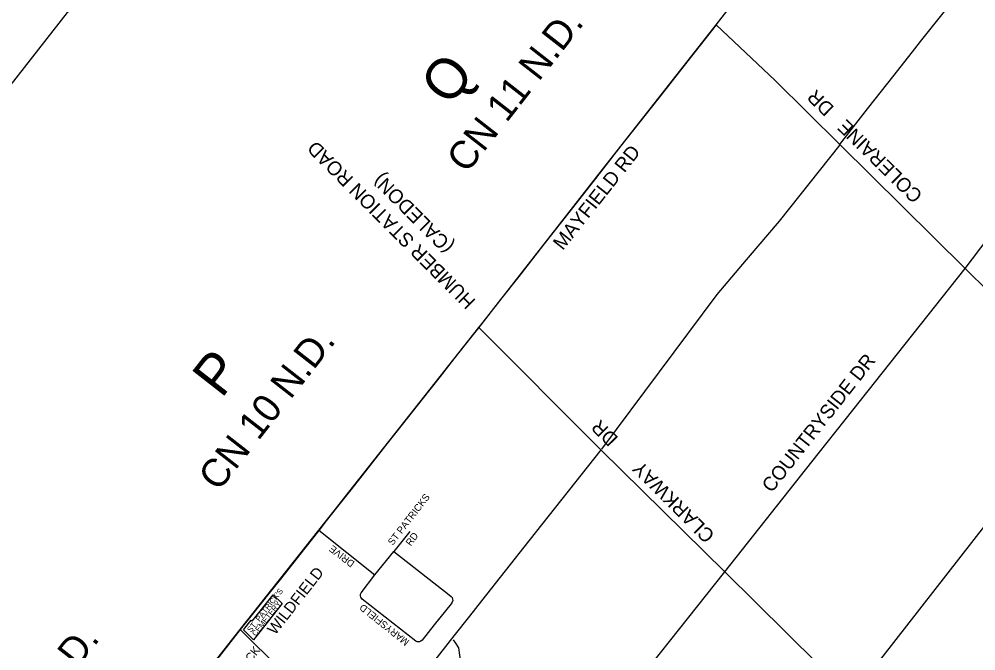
# Model space of a CAD drawing. Extents: x 586326 to 623965, y 4819854 to 4857850.
# Drawn here: x 601554 to 604961, y 4852549 to 4854799 of the extents above; entities that cross this region are included whole.
import ezdxf

# ---------------------------------------------------------------- set-up
doc = ezdxf.new("R2010")
doc.units = 0
for name, color, linetype in [('Cemeteries', 7, 'Continuous'), ('City Border', 7, 'Continuous'), ('Grid Lbls', 7, 'Continuous'), ('Lots_Concessions', 7, 'Continuous'), ('Major Rds and Hwys', 7, 'Continuous'), ('Major Rds Lbls', 7, 'Continuous'), ('Minor Rd Lbls', 7, 'Continuous'), ('Minor Rds', 7, 'Continuous'), ('Municipal Bdry', 7, 'Continuous'), ('Pts of Interest', 7, 'Continuous'), ('School Syms_Lbls', 7, 'Continuous')]:
    doc.layers.add(name, color=color, linetype=linetype)

msp = doc.modelspace()

# ---------------------------------------------------------------- linework, layer by layer
at = {"layer": 'Cemeteries'}
for p, q in [((602384.7, 4852654.4), (602459.2, 4852748.8)), ((602490.8, 4852717.5), (602388.9, 4852588.3)), ((602459.2, 4852748.8), (602490.8, 4852717.5)), ((602353.6, 4852623.3), (602380.6, 4852657.6)), ((602380.6, 4852657.6), (602384.7, 4852654.4)), ((602388.9, 4852588.3), (602353.6, 4852623.3))]:
    msp.add_line(p, q, dxfattribs=at)
at = {"layer": 'City Border'}
msp.add_lwpolyline([(586325.7, 4835119.3), (604090.7, 4857849.7), (616179.7, 4848401.5), (598414.7, 4825671.1)], close=True, dxfattribs=at)
at = {"layer": 'Lots_Concessions'}
for p, q in [((604764.4, 4854719.1), (604859.2, 4854838.3)), ((604743.9, 4854693), (604764.4, 4854719.1)), ((604670.2, 4854599.4), (604743.9, 4854693)), ((604576, 4854479.6), (604670.2, 4854599.4)), ((604475.4, 4854351.4), (604576, 4854479.6)), ((604261.8, 4854079.5), (604477.5, 4854351.1)), ((604151.3, 4853949.6), (604261.8, 4854079.5)), ((604144.8, 4853941.9), (604151.3, 4853949.6)), ((604039.5, 4853818.3), (604144.8, 4853941.9)), ((603628.8, 4853267.7), (604039.5, 4853818.3)), ((604518.9, 4852385.8), (605361, 4853466.6)), ((603370.8, 4852940.5), (603627.8, 4853266)), ((603202.4, 4852727.2), (603370.8, 4852940.5)), ((603158.8, 4852671.9), (603202.4, 4852727.2)), ((603103.5, 4852601.8), (603158.8, 4852671.9)), ((603035.9, 4852515.8), (603091, 4852586.1)), ((603091, 4852586.1), (603103.5, 4852601.8))]:
    msp.add_line(p, q, dxfattribs=at)
at = {"layer": 'Major Rds and Hwys'}
for points in [[(604036.3, 4854779.3), (604053.9, 4854801.7)], [(603206.4, 4853720.2), (603610.9, 4854236.4), (604036.3, 4854779.3)], [(604923.8, 4853910.8), (604477.1, 4854352.4), (604246.5, 4854580.3), (604036.3, 4854779.3)], [(604923.8, 4853910.8), (605365.9, 4854495.4), (605402.3, 4854543.4), (605409.2, 4854549), (605415.4, 4854551.7), (605425.5, 4854555.2)], [(604066.9, 4852830.6), (604400.2, 4853250.8), (604495.8, 4853371.3), (604923.8, 4853910.8)], [(606259.3, 4852654.1), (606231.2, 4852644.4), (606216.3, 4852644.1), (606203.5, 4852651.3), (606190.7, 4852663.9), (605827.2, 4853021.3), (605821.4, 4853027.1), (605811, 4853037.3), (605562.6, 4853281.6), (605368.7, 4853472.3), (605007.7, 4853827.3), (604923.8, 4853910.8)], [(603190.8, 4853700.3), (603206.4, 4853720.2)], [(602746.1, 4853136.4), (602835.2, 4853249.2), (602929.2, 4853368.4), (603190.8, 4853700.3)], [(604066.9, 4852830.6), (603625.4, 4853265), (603618.3, 4853272), (603190.8, 4853700.3)], [(602621.6, 4852978.7), (602680.5, 4853053.4), (602728.4, 4853114), (602746.1, 4853136.4)], [(602341.6, 4852624.7), (602621.6, 4852978.7)], [(603641.7, 4852294), (604066.9, 4852830.6)], [(606299.4, 4850618.7), (605822.4, 4851096.5), (605662.2, 4851256.7), (605441.8, 4851473.2), (605384.4, 4851529.1), (605381.6, 4851531.9), (605152, 4851755.8), (604946.5, 4851959.3), (604693.4, 4852210), (604509.6, 4852392.1), (604066.9, 4852830.6)], [(602048.3, 4852253.2), (602135.8, 4852364), (602341.6, 4852624.7)], [(602777.3, 4852192.7), (602341.6, 4852624.7)]]:
    msp.add_lwpolyline(points, dxfattribs=at)
at = {"layer": 'Minor Rds'}
for points in [[(602621.6, 4852978.7), (602821, 4852819.3)], [(602945.3, 4852974.5), (602888.3, 4852902.3)], [(602821, 4852819.3), (602888.3, 4852902.3)], [(602888.3, 4852902.3), (603086.2, 4852748.2), (603092.8, 4852742.7), (603096, 4852738.7), (603098.1, 4852733.2), (603098.5, 4852727.7), (603096.5, 4852722.3), (603092.5, 4852716.1), (603032.8, 4852641.2)], [(603032.8, 4852641.2), (602989.2, 4852586.4), (602984.8, 4852582.8), (602979.9, 4852580.9), (602976.1, 4852580.5), (602971.2, 4852581), (602966.4, 4852583.3), (602775.9, 4852733.3), (602773.4, 4852736.1), (602770.9, 4852740.6), (602769.8, 4852745.4), (602770.1, 4852750.2), (602772.1, 4852756), (602821, 4852819.3)], [(603210.5, 4852378.2), (603190.9, 4852394.9), (603166.1, 4852417.8), (603153.1, 4852434.5), (603141.2, 4852456.9), (603131, 4852484.3), (603126.8, 4852507.3), (603123.6, 4852533.1), (603120.2, 4852559.9), (603109.8, 4852575.8), (603101.3, 4852587.5)]]:
    msp.add_lwpolyline(points, dxfattribs=at)
at = {"layer": 'Municipal Bdry'}
for p, q in [((604036.3, 4854779.3), (604232, 4855029.3)), ((604036.3, 4854779.3), (603922, 4854633.7)), ((603922, 4854633.7), (603849.7, 4854541.3)), ((603849.7, 4854541.3), (603765, 4854433.7)), ((603765, 4854433.7), (603697.3, 4854347.3)), ((603697.3, 4854347.3), (603590.3, 4854210.3)), ((603590.3, 4854210.3), (603481, 4854070.7)), ((603481, 4854070.7), (603419.7, 4853992.7)), ((603419.7, 4853992.7), (603333.3, 4853882.3)), ((603333.3, 4853882.3), (603268.7, 4853800)), ((603268.7, 4853800), (603189.7, 4853699.3)), ((603189.7, 4853699.3), (603142.7, 4853639.7)), ((603142.7, 4853639.7), (603102.7, 4853589)), ((603102.7, 4853589), (603053.3, 4853526.3)), ((603053.3, 4853526.3), (602989.3, 4853445.3)), ((602989.3, 4853445.3), (602918.3, 4853355)), ((602918.3, 4853355), (602859.3, 4853280)), ((602859.3, 4853280), (602788, 4853189.3)), ((602788, 4853189.3), (602730.3, 4853116.3)), ((602730.3, 4853116.3), (602683.7, 4853056.7)), ((602683.7, 4853056.7), (602648, 4853011.7)), ((602648, 4853011.7), (602621.7, 4852977.7)), ((602621.7, 4852977.7), (602571.7, 4852915)), ((602571.7, 4852915), (602483.3, 4852803.3)), ((602483.3, 4852803.3), (602443.7, 4852753)), ((602443.7, 4852753), (602384.7, 4852678.7)), ((602384.7, 4852678.7), (602341.7, 4852624.7)), ((602341.7, 4852624.7), (602291.7, 4852561)), ((602291.7, 4852561), (602176, 4852414))]:
    msp.add_line(p, q, dxfattribs=at)

# ---------------------------------------------------------------- texts
at = {"layer": 'Cemeteries'}
for s, p in [("ST. PATRICK'S ", (602379.9, 4852613)), ('CEMETERY', (602397, 4852599.3))]:
    msp.add_text(s, height=20, rotation=52, dxfattribs=at).set_placement(p)
at = {"layer": 'Grid Lbls'}
for s, p in [('Q', (603087.5, 4854484.9)), ('P', (602275.3, 4853445.3))]:
    msp.add_text(s, height=144, rotation=52, dxfattribs=at).set_placement(p)
at = {"layer": 'Lots_Concessions'}
for s, p in [('CN 11 N.D.', (603148.2, 4854246.2)), ('CN 10 N.D.', (602264.2, 4853113.4)), ('CN 9 N.D.', (601469.3, 4852111.1))]:
    msp.add_text(s, height=100, rotation=52, dxfattribs=at).set_placement(p)
at = {"layer": 'Major Rds Lbls'}
for s, height, rotation, p in [('COLERAINE   DR', 49.998, 135.4906, (604775, 4854174.7)), ('HUMBER STATION ROAD', 49.998, 134.9572, (603183.3, 4853796.5)), ('MAYFIELD RD', 49.998, 51.5842, (603490.3, 4853972.9)), ('(CALEDON)', 50, 134.9572, (603105.2, 4853993.8)), ('COUNTRYSIDE DR', 49.998, 51.7488, (604234.2, 4853109.4)), ('CLARKWAY      DR', 49.998, 134.9572, (604034.6, 4852963.4))]:
    msp.add_text(s, height=height, rotation=rotation, dxfattribs=at).set_placement(p)
at = {"layer": 'Minor Rd Lbls'}
for s, height, rotation, p in [('ST PATRICKS', 25.002, 52.3816, (602884.8, 4852922.6)), ('RD', 25, 53.427, (602948.8, 4852920.4)), ('DRIVE', 25, 142.2863, (602751.4, 4852864.3)), ('MARYSFIELD', 25, 141.3667, (602945.7, 4852584.4))]:
    msp.add_text(s, height=height, rotation=rotation, dxfattribs=at).set_placement(p)
at = {"layer": 'Pts of Interest'}
msp.add_text('WILDFIELD', height=39.98, rotation=52, dxfattribs=at).set_placement((602466.1, 4852602.9))
at = {"layer": 'School Syms_Lbls'}
msp.add_text('ST. PATRICK', height=30, rotation=52, dxfattribs=at).set_placement((602262.4, 4852355.2))

doc.saveas('drawing.dxf')
